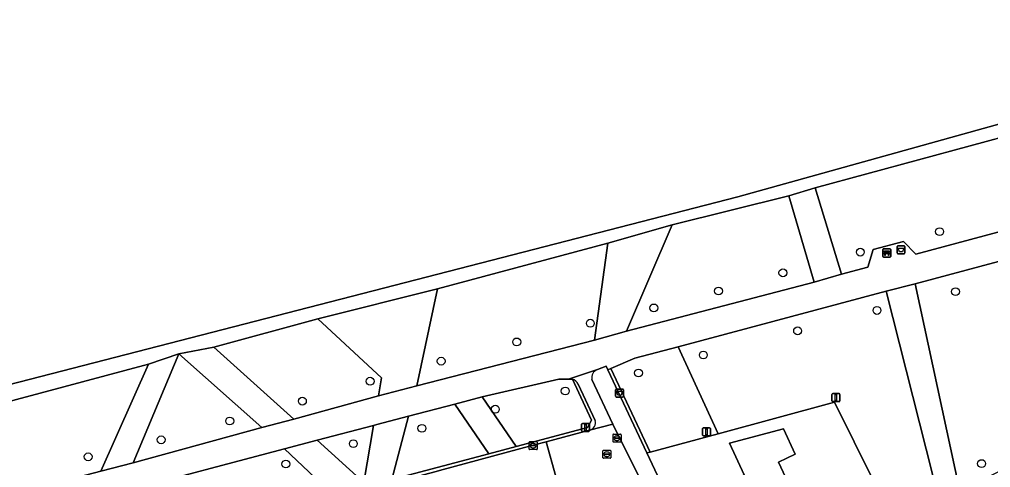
# Model space of a CAD drawing. Extents: x 162879 to 165540, y 384011 to 385181.
# Drawn here: x 163777.7 to 163898.7, y 384444.9 to 384500.8 of the extents above; entities that cross this region are included whole.
import ezdxf

# ---------------------------------------------------------------- set-up
doc = ezdxf.new("R2010")
doc.units = 0
for name, color, linetype in [('IMGEO_Afvalbak', 7, 'Continuous'), ('IMGEO_Bank', 7, 'Continuous'), ('IMGEO_Boom', 7, 'Continuous'), ('IMGEO_Bouwland', 7, 'Continuous'), ('IMGEO_Erf', 7, 'Continuous'), ('IMGEO_Fietspad_open', 7, 'Continuous'), ('IMGEO_Groenvoorziening', 7, 'Continuous'), ('IMGEO_Haag', 7, 'Continuous'), ('IMGEO_Kolk', 7, 'Continuous'), ('IMGEO_Lichtmast', 7, 'Continuous'), ('IMGEO_Loofbos', 7, 'Continuous'), ('IMGEO_Pand', 7, 'Continuous'), ('IMGEO_Rijbaan_lokaal_gesloten', 7, 'Continuous'), ('IMGEO_Rijbaan_lokaal_open', 7, 'Continuous'), ('IMGEO_Rioolput', 7, 'Continuous'), ('IMGEO_Voetpad_halfverhard', 7, 'Continuous'), ('IMGEO_Voetpad_open', 7, 'Continuous')]:
    doc.layers.add(name, color=color, linetype=linetype)

msp = doc.modelspace()

# ---------------------------------------------------------------- linework, layer by layer
at = {"layer": 'IMGEO_Afvalbak'}
for p, q in [((163887.01, 384471.69), (163887.01, 384472.49)), ((163887.01, 384472.49), (163887.01, 384471.69)), ((163887.11, 384472.59), (163887.9, 384472.59)), ((163887.9, 384472.59), (163887.11, 384472.59)), ((163888, 384472.49), (163888, 384471.69)), ((163888, 384471.69), (163888, 384472.49)), ((163887.9, 384471.59), (163887.11, 384471.59)), ((163887.11, 384471.59), (163887.9, 384471.59)), ((163851.93, 384453.83), (163851.93, 384454.63)), ((163851.93, 384454.63), (163851.93, 384453.83)), ((163852.03, 384454.73), (163852.82, 384454.73)), ((163852.82, 384454.73), (163852.03, 384454.73)), ((163852.82, 384453.73), (163852.03, 384453.73)), ((163852.03, 384453.73), (163852.82, 384453.73)), ((163852.92, 384454.63), (163852.92, 384453.83)), ((163852.92, 384453.83), (163852.92, 384454.63))]:
    msp.add_line(p, q, dxfattribs=at)
for points in [[(163887.15, 384472.31), (163887.85, 384472.31), (163887.7, 384471.84), (163887.3, 384471.84), (163887.15, 384472.31)], [(163852.07, 384454.45), (163852.78, 384454.45), (163852.63, 384453.98), (163852.22, 384453.98), (163852.07, 384454.45)]]:
    msp.add_lwpolyline(points, dxfattribs=at)
for centre, start, end in [((163887.11, 384472.49), 90, 180), ((163887.11, 384472.49), 90, 180), ((163887.9, 384472.49), 0, 90), ((163887.9, 384472.49), 360, 90), ((163887.11, 384471.69), 180, 270), ((163887.11, 384471.69), 180, 270), ((163887.9, 384471.69), 270, 0), ((163887.9, 384471.69), 270, 0), ((163852.03, 384454.63), 90, 180), ((163852.03, 384454.63), 90, 180), ((163852.03, 384453.83), 180, 270), ((163852.03, 384453.83), 180, 270), ((163852.82, 384454.63), 0, 90), ((163852.82, 384454.63), 360, 90), ((163852.82, 384453.83), 270, 0), ((163852.82, 384453.83), 270, 0)]:
    msp.add_arc(centre, 0.1, start, end, dxfattribs=at)
at = {"layer": 'IMGEO_Bank'}
for p, q in [((163885.23, 384471.26), (163885.23, 384472.11)), ((163885.23, 384472.11), (163885.23, 384471.26)), ((163885.3, 384472.19), (163886.14, 384472.19)), ((163886.14, 384472.19), (163885.3, 384472.19)), ((163886.23, 384472.12), (163886.23, 384471.27)), ((163886.23, 384471.27), (163886.23, 384472.12)), ((163886.15, 384471.19), (163885.31, 384471.19)), ((163885.31, 384471.19), (163886.15, 384471.19)), ((163885.92, 384471.59), (163885.53, 384471.59)), ((163885.54, 384471.7), (163885.54, 384471.8)), ((163885.58, 384471.8), (163885.58, 384471.7)), ((163885.87, 384471.81), (163885.59, 384471.81)), ((163885.59, 384471.69), (163885.87, 384471.69)), ((163885.87, 384471.7), (163885.87, 384471.8)), ((163885.92, 384471.8), (163885.92, 384471.7))]:
    msp.add_line(p, q, dxfattribs=at)
for points in [[(163885.53, 384471.81), (163885.44, 384471.81), (163885.44, 384471.97), (163886.01, 384471.97), (163886.01, 384471.81), (163885.92, 384471.81)], [(163885.47, 384471.59), (163885.33, 384471.59), (163885.44, 384471.69), (163885.53, 384471.69)], [(163885.52, 384471.58), (163885.52, 384471.37), (163885.48, 384471.37), (163885.48, 384471.58)], [(163885.92, 384471.69), (163886.01, 384471.69), (163886.12, 384471.59), (163885.98, 384471.59)], [(163885.97, 384471.58), (163885.97, 384471.37), (163885.93, 384471.37), (163885.93, 384471.58)]]:
    msp.add_lwpolyline(points, dxfattribs=at)
for centre, radius, start, end in [((163885.31, 384472.11), 0.0779, 92.4484, 184.2845), ((163885.31, 384472.11), 0.0779, 92.4484, 184.2845), ((163886.15, 384472.11), 0.0779, 2.4484, 94.2845), ((163886.15, 384472.11), 0.0779, 2.4484, 94.2845), ((163885.31, 384471.27), 0.0779, 182.4484, 274.2845), ((163885.31, 384471.27), 0.0779, 182.4484, 274.2845), ((163885.47, 384471.58), 0.00671, 2.8957, 87.1043), ((163885.53, 384471.58), 0.00671, 92.8957, 177.1043), ((163885.53, 384471.8), 0.00671, 2.8957, 87.1043), ((163885.53, 384471.7), 0.00671, 272.8957, 357.1043), ((163885.59, 384471.8), 0.00671, 92.8957, 177.1043), ((163885.59, 384471.7), 0.00671, 182.8957, 267.1043), ((163885.87, 384471.8), 0.00671, 2.8957, 87.1043), ((163885.87, 384471.7), 0.00671, 272.8957, 357.1043), ((163885.92, 384471.8), 0.00671, 92.8957, 177.1043), ((163885.92, 384471.7), 0.00671, 182.8957, 267.1043), ((163885.92, 384471.58), 0.00671, 2.8957, 87.1043), ((163885.98, 384471.58), 0.00671, 92.8957, 177.1043), ((163886.15, 384471.27), 0.0779, 272.4484, 4.2845), ((163886.15, 384471.27), 0.0779, 272.4484, 4.2845)]:
    msp.add_arc(centre, radius, start, end, dxfattribs=at)
at = {"layer": 'IMGEO_Boom'}
for centre in [(163892.31, 384474.35), (163882.44, 384471.8), (163872.79, 384469.22), (163864.77, 384466.95), (163894.3, 384466.87), (163856.71, 384464.84), (163884.51, 384464.53), (163848.79, 384462.93), (163874.62, 384461.98), (163839.63, 384460.6), (163830.21, 384458.2), (163862.88, 384458.97), (163821.36, 384455.7), (163854.8, 384456.73), (163845.67, 384454.48), (163812.92, 384453.22), (163836.95, 384452.21), (163803.87, 384450.74), (163827.81, 384449.83), (163795.32, 384448.4), (163819.27, 384447.91), (163786.23, 384446.28), (163810.86, 384445.38), (163897.54, 384445.43)]:
    msp.add_circle(centre, 0.489, dxfattribs=at)
at = {"layer": 'IMGEO_Bouwland'}
msp.add_lwpolyline([(163855.9, 384531.37), (163814.84, 384522.96), (163804.4, 384520.54), (163798.34, 384518.81), (163772.69, 384510.79), (163770.07, 384507.96), (163751.31, 384502.05), (163747.44, 384499.92), (163747.44, 384482.01), (163749.38, 384469.46), (163749.65, 384464.66), (163751.68, 384456.63), (163754.82, 384449.71), (163867.19, 384478.71), (163950.52, 384501.91), (163952.67, 384505.67), (163941.08, 384511.88)], dxfattribs=at)
at = {"layer": 'IMGEO_Erf'}
for points in [[(163899.92, 384411.03), (163896.51, 384409.43), (163895.41, 384411.79), (163894.67, 384411.45), (163892.95, 384415.07), (163895.28, 384416.18), (163897.01, 384412.54), (163898.82, 384413.39), (163896.91, 384417.5), (163886.58, 384438.24), (163879.22, 384453.09), (163864.72, 384449.16), (163856.23, 384446.86), (163855.83, 384446.76), (163856.49, 384445.36), (163879.87, 384395.65), (163899.15, 384354.42)], [(163867.98, 384444.01), (163866.13, 384447.99), (163872.85, 384449.76), (163874.33, 384446.61), (163872.22, 384445.63), (163874.59, 384440.56)]]:
    msp.add_lwpolyline(points, dxfattribs=at)
at = {"layer": 'IMGEO_Fietspad_open'}
for points in [[(163849.69, 384457.15), (163849.58, 384457.12), (163846.08, 384455.94), (163846.56, 384455.94)], [(163847.29, 384455.34), (163849.41, 384450.81)], [(163848.71, 384449.59), (163851.6, 384450.36), (163849, 384455.9)]]:
    msp.add_lwpolyline(points, dxfattribs=at)
for centre, radius, start, end in [((163850.03, 384456.15), 1.06, 108.7486, 193.6088), ((163846.33, 384454.93), 1.04, 23.3387, 77.0813), ((163848.43, 384450.56), 1.01, 286.393, 14.1982)]:
    msp.add_arc(centre, radius, start, end, dxfattribs=at)
at = {"layer": 'IMGEO_Groenvoorziening'}
for points in [[(163758.48, 384448.39), (163793.76, 384457.81), (163797.52, 384459.11), (163801.89, 384459.93), (163814.85, 384463.47), (163829.74, 384467.22), (163850.98, 384472.9), (163859, 384475.19), (163873.53, 384478.83), (163876.81, 384479.82), (163902.57, 384486.79), (163905.86, 384487.66), (163932.7, 384494.84), (163936.29, 384495.78), (163938.31, 384496.34), (163943.14, 384497.67), (163949.15, 384499.51), (163950.52, 384501.91), (163867.19, 384478.71), (163754.82, 384449.71)], [(163846.56, 384455.94), (163848.96, 384450.83), (163848.45, 384449.93), (163839.54, 384447.56), (163836.13, 384446.66), (163824.08, 384443.45), (163816.79, 384441.51), (163786.86, 384433.54), (163782.65, 384432.43), (163775.56, 384430.54), (163773.37, 384437.23)], [(163849.41, 384450.81), (163847.29, 384455.34)], [(163773.08, 384436.83), (163775.3, 384430.06), (163777.69, 384430.71), (163782.36, 384431.95), (163812.6, 384439.96), (163829.59, 384444.46), (163830.02, 384444.58), (163841.66, 384447.71), (163843.29, 384448.14), (163848.71, 384449.59)]]:
    msp.add_lwpolyline(points, dxfattribs=at)
for points in [[(163880.1, 384469.03), (163876.81, 384479.82), (163873.53, 384478.83), (163876.67, 384468.04)], [(163853.3, 384461.93), (163859, 384475.19), (163850.98, 384472.9), (163849.33, 384460.82)], [(163827.16, 384455.14), (163829.74, 384467.22), (163814.85, 384463.47), (163822.77, 384456.11), (163822.42, 384453.88)], [(163894.84, 384442), (163889.27, 384467.84), (163885.67, 384466.93), (163892.3, 384440.65)], [(163811.86, 384450.96), (163801.89, 384459.93), (163797.52, 384459.11), (163807.87, 384449.92)], [(163864.72, 384449.16), (163859.73, 384460.01), (163854.33, 384458.57), (163851.36, 384457.29), (163856.23, 384446.86)], [(163791.82, 384445.53), (163797.52, 384459.11), (163793.76, 384457.81), (163787.79, 384444.48)], [(163856.23, 384446.86), (163851.36, 384457.29), (163850.99, 384457.13), (163855.83, 384446.76)], [(163846.56, 384455.94), (163846.08, 384455.94), (163844.88, 384455.95), (163835.32, 384453.75), (163839.54, 384447.56), (163848.45, 384449.93), (163848.96, 384450.83)], [(163839.54, 384447.56), (163835.32, 384453.75), (163831.9, 384452.86), (163836.13, 384446.66)], [(163836.13, 384446.66), (163831.9, 384452.86), (163826.16, 384451.35), (163824.08, 384443.45)], [(163826.16, 384451.35), (163822.18, 384450.3), (163821.79, 384450.2), (163820.56, 384443.08), (163814.76, 384448.34), (163810.69, 384447.26), (163816.79, 384441.51), (163824.08, 384443.45)], [(163821.79, 384450.2), (163814.76, 384448.34), (163820.56, 384443.08)], [(163816.79, 384441.51), (163810.69, 384447.26), (163790.3, 384441.85), (163786.86, 384433.54)]]:
    msp.add_lwpolyline(points, close=True, dxfattribs=at)
for centre, radius, start, end in [((163846.33, 384454.93), 1.04, 23.3387, 77.0813), ((163848.43, 384450.56), 1.01, 286.393, 14.1982)]:
    msp.add_arc(centre, radius, start, end, dxfattribs=at)
at = {"layer": 'IMGEO_Haag'}
msp.add_lwpolyline([(163856.23, 384446.86), (163851.36, 384457.29), (163850.99, 384457.13), (163855.83, 384446.76)], close=True, dxfattribs=at)
for points in [[(163846.56, 384455.94), (163848.96, 384450.83), (163848.45, 384449.93), (163839.54, 384447.56), (163836.13, 384446.66), (163824.08, 384443.45), (163816.79, 384441.51), (163786.86, 384433.54), (163782.65, 384432.43), (163775.56, 384430.54), (163773.37, 384437.23)], [(163849.41, 384450.81), (163847.29, 384455.34)], [(163773.08, 384436.83), (163775.3, 384430.06), (163777.69, 384430.71), (163782.36, 384431.95), (163812.6, 384439.96), (163829.59, 384444.46), (163830.02, 384444.58), (163841.66, 384447.71), (163843.29, 384448.14), (163848.71, 384449.59)]]:
    msp.add_lwpolyline(points, dxfattribs=at)
for centre, radius, start, end in [((163846.33, 384454.93), 1.04, 23.3387, 77.0813), ((163848.43, 384450.56), 1.01, 286.393, 14.1982)]:
    msp.add_arc(centre, radius, start, end, dxfattribs=at)
at = {"layer": 'IMGEO_Kolk'}
for p, q in [((163841.17, 384447.25), (163841.17, 384448.1)), ((163841.25, 384448.18), (163842.1, 384448.18)), ((163841.43, 384447.67), (163841.43, 384447.68)), ((163841.47, 384447.72), (163841.87, 384447.72)), ((163841.66, 384447.95), (163841.68, 384447.95)), ((163841.91, 384447.68), (163841.91, 384447.67)), ((163842.17, 384448.1), (163842.17, 384447.25)), ((163842.1, 384447.17), (163841.25, 384447.17)), ((163841.87, 384447.63), (163841.47, 384447.63)), ((163841.68, 384447.4), (163841.66, 384447.4))]:
    msp.add_line(p, q, dxfattribs=at)
for points in [[(163841.17, 384447.25), (163841.17, 384448.1)], [(163841.25, 384448.18), (163842.1, 384448.18)], [(163842.17, 384448.1), (163842.17, 384447.25)], [(163842.1, 384447.17), (163841.25, 384447.17)]]:
    msp.add_lwpolyline(points, dxfattribs=at)
for centre, radius, start, end in [((163841.25, 384448.1), 0.0765, 91.552, 178.448), ((163841.25, 384448.1), 0.0765, 91.552, 178.448), ((163841.47, 384447.68), 0.0403, 85.8775, 175.7526), ((163841.88, 384447.68), 0.0386, 1.7309, 96.639), ((163842.1, 384448.1), 0.0765, 1.552, 88.448), ((163842.1, 384448.1), 0.0765, 1.552, 88.448), ((163841.25, 384447.25), 0.0765, 181.552, 268.448), ((163841.25, 384447.25), 0.0765, 181.552, 268.448), ((163841.47, 384447.67), 0.0366, 178.938, 274.7102), ((163841.87, 384447.67), 0.043, 264.8664, 352.4533), ((163842.1, 384447.25), 0.0765, 271.552, 358.448), ((163842.1, 384447.25), 0.0765, 271.552, 358.448)]:
    msp.add_arc(centre, radius, start, end, dxfattribs=at)
for centre, major_axis, ratio, start_param, end_param in [((163841.66, 384447.67), (-0.387, 0.002), 0.722429, 4.712389, 7.853982), ((163841.68, 384447.67), (-0.39, 0.002), 0.717154, 1.570796, 4.712389)]:
    msp.add_ellipse(centre, major_axis=major_axis, ratio=ratio, start_param=start_param, end_param=end_param, dxfattribs=at)
at = {"layer": 'IMGEO_Lichtmast'}
for p, q in [((163878.9, 384453.26), (163878.9, 384454.06)), ((163878.9, 384454.06), (163878.9, 384453.26)), ((163879, 384454.16), (163879.79, 384454.16)), ((163879.79, 384454.16), (163879, 384454.16)), ((163879.89, 384454.06), (163879.89, 384453.26)), ((163879.89, 384453.26), (163879.89, 384454.06)), ((163879.79, 384453.16), (163879, 384453.16)), ((163879, 384453.16), (163879.79, 384453.16)), ((163847.71, 384449.53), (163847.71, 384450.33)), ((163847.71, 384450.33), (163847.71, 384449.53)), ((163847.81, 384450.43), (163848.59, 384450.43)), ((163848.59, 384450.43), (163847.81, 384450.43)), ((163848.69, 384450.33), (163848.69, 384449.53)), ((163848.69, 384449.53), (163848.69, 384450.33)), ((163848.59, 384449.43), (163847.81, 384449.43)), ((163847.81, 384449.43), (163848.59, 384449.43)), ((163862.77, 384448.99), (163862.77, 384449.79)), ((163862.77, 384449.79), (163862.77, 384448.99)), ((163862.87, 384449.89), (163863.66, 384449.89)), ((163863.66, 384449.89), (163862.87, 384449.89)), ((163863.66, 384448.89), (163862.87, 384448.89)), ((163862.87, 384448.89), (163863.66, 384448.89)), ((163863.76, 384449.79), (163863.76, 384448.99)), ((163863.76, 384448.99), (163863.76, 384449.79))]:
    msp.add_line(p, q, dxfattribs=at)
for points in [[(163879.32, 384454.03), (163879.47, 384454.03), (163879.47, 384453.28), (163879.32, 384453.28), (163879.32, 384454.03)], [(163848.12, 384450.31), (163848.28, 384450.31), (163848.28, 384449.56), (163848.12, 384449.56), (163848.12, 384450.31)], [(163863.19, 384449.77), (163863.34, 384449.77), (163863.34, 384449.02), (163863.19, 384449.02), (163863.19, 384449.77)]]:
    msp.add_lwpolyline(points, dxfattribs=at)
for centre, start, end in [((163879, 384454.06), 90, 180), ((163879, 384454.06), 90, 180), ((163879.79, 384454.06), 0, 90), ((163879.79, 384454.06), 360, 90), ((163879, 384453.26), 180, 270), ((163879, 384453.26), 180, 270), ((163879.79, 384453.26), 270, 0), ((163879.79, 384453.26), 270, 0), ((163847.81, 384450.33), 90, 180), ((163847.81, 384450.33), 90, 180), ((163848.59, 384450.33), 0, 90), ((163848.59, 384450.33), 360, 90), ((163847.81, 384449.53), 180, 270), ((163847.81, 384449.53), 180, 270), ((163848.59, 384449.53), 270, 0), ((163848.59, 384449.53), 270, 0), ((163862.87, 384449.79), 90, 180), ((163862.87, 384449.79), 90, 180), ((163862.87, 384448.99), 180, 270), ((163862.87, 384448.99), 180, 270), ((163863.66, 384449.79), 0, 90), ((163863.66, 384449.79), 360, 90), ((163863.66, 384448.99), 270, 0), ((163863.66, 384448.99), 270, 0)]:
    msp.add_arc(centre, 0.1, start, end, dxfattribs=at)
at = {"layer": 'IMGEO_Loofbos'}
for points in [[(163912.09, 384477.65), (163902.57, 384486.79), (163876.81, 384479.82), (163880.1, 384469.03), (163883.37, 384469.92), (163884.05, 384472.11), (163887.8, 384473.12), (163889.34, 384471.54)], [(163922.32, 384455.92), (163922.1, 384461.98), (163933.36, 384469.48), (163938.96, 384474.25), (163944.93, 384476.2), (163943.49, 384482.41), (163889.27, 384467.84), (163894.84, 384442)], [(163876.67, 384468.04), (163873.53, 384478.83), (163859, 384475.19), (163853.3, 384461.93)], [(163849.33, 384460.82), (163850.98, 384472.9), (163829.74, 384467.22), (163827.16, 384455.14)], [(163892.3, 384440.65), (163885.67, 384466.93), (163859.73, 384460.01), (163864.72, 384449.16), (163879.22, 384453.09), (163886.58, 384438.24)], [(163822.42, 384453.88), (163822.77, 384456.11), (163814.85, 384463.47), (163801.89, 384459.93), (163811.86, 384450.96)], [(163807.87, 384449.92), (163797.52, 384459.11), (163791.82, 384445.53)], [(163787.79, 384444.48), (163793.76, 384457.81), (163758.48, 384448.39), (163767.73, 384439.25)]]:
    msp.add_lwpolyline(points, close=True, dxfattribs=at)
at = {"layer": 'IMGEO_Pand'}
msp.add_lwpolyline([(163874.59, 384440.56), (163872.22, 384445.63), (163874.33, 384446.61), (163872.85, 384449.76), (163866.13, 384447.99), (163867.98, 384444.01), (163861.85, 384441.15), (163864.35, 384435.81)], close=True, dxfattribs=at)
at = {"layer": 'IMGEO_Rijbaan_lokaal_gesloten'}
msp.add_lwpolyline([(163886.82, 384375.78), (163884.28, 384381.25), (163877.91, 384394.83), (163871.75, 384407.93), (163869.59, 384412.54), (163867.03, 384417.98), (163863.09, 384426.35), (163857.23, 384438.83), (163855.61, 384442.24), (163851.6, 384450.36), (163848.71, 384449.59), (163843.29, 384448.14), (163844.49, 384443.83)], dxfattribs=at)
at = {"layer": 'IMGEO_Rijbaan_lokaal_open'}
msp.add_lwpolyline([(163816.69, 384436.42), (163827.86, 384439.39), (163828.08, 384439.44), (163833.9, 384440.99), (163844.49, 384443.83), (163843.29, 384448.14), (163841.66, 384447.71), (163830.02, 384444.58), (163829.59, 384444.46), (163812.6, 384439.96), (163782.36, 384431.95), (163785.01, 384423.71)], dxfattribs=at)
at = {"layer": 'IMGEO_Rioolput'}
for p, q in [((163851.62, 384448.18), (163851.62, 384449.03)), ((163851.69, 384449.1), (163852.54, 384449.1)), ((163852.62, 384449.03), (163852.62, 384448.18)), ((163852.54, 384448.1), (163851.69, 384448.1)), ((163851.87, 384448.6), (163851.87, 384448.61)), ((163852.31, 384448.56), (163851.91, 384448.56)), ((163851.92, 384448.65), (163852.31, 384448.65)), ((163852.1, 384448.88), (163852.13, 384448.88)), ((163852.13, 384448.32), (163852.1, 384448.32)), ((163852.36, 384448.61), (163852.36, 384448.6)), ((163850.35, 384446.17), (163850.35, 384447.03)), ((163850.42, 384447.1), (163851.28, 384447.1)), ((163850.61, 384446.59), (163850.61, 384446.61)), ((163850.65, 384446.64), (163851.05, 384446.64)), ((163851.05, 384446.56), (163850.65, 384446.56)), ((163850.84, 384446.88), (163850.86, 384446.88)), ((163851.09, 384446.61), (163851.09, 384446.59)), ((163851.35, 384447.03), (163851.35, 384446.17)), ((163851.28, 384446.1), (163850.42, 384446.1)), ((163850.86, 384446.32), (163850.83, 384446.32))]:
    msp.add_line(p, q, dxfattribs=at)
for points in [[(163851.62, 384448.18), (163851.62, 384449.03)], [(163851.69, 384449.1), (163852.54, 384449.1)], [(163852.62, 384449.03), (163852.62, 384448.18)], [(163852.54, 384448.1), (163851.69, 384448.1)], [(163850.35, 384446.17), (163850.35, 384447.03)], [(163850.42, 384447.1), (163851.28, 384447.1)], [(163851.35, 384447.03), (163851.35, 384446.17)], [(163851.28, 384446.1), (163850.42, 384446.1)]]:
    msp.add_lwpolyline(points, dxfattribs=at)
for centre, radius, start, end in [((163851.69, 384449.03), 0.0765, 91.552, 178.448), ((163851.69, 384449.03), 0.0765, 91.552, 178.448), ((163852.54, 384449.03), 0.0765, 1.552, 88.448), ((163852.54, 384449.03), 0.0765, 1.552, 88.448), ((163851.69, 384448.18), 0.0765, 181.552, 268.448), ((163851.69, 384448.18), 0.0765, 181.552, 268.448), ((163851.91, 384448.61), 0.0403, 85.8775, 175.7526), ((163851.91, 384448.6), 0.0366, 178.938, 274.7102), ((163852.32, 384448.61), 0.0386, 1.7309, 96.639), ((163852.32, 384448.6), 0.043, 264.8664, 352.4533), ((163852.54, 384448.18), 0.0765, 271.552, 358.448), ((163852.54, 384448.18), 0.0765, 271.552, 358.448), ((163850.43, 384447.02), 0.0765, 91.552, 178.448), ((163850.43, 384447.02), 0.0765, 91.552, 178.448), ((163850.65, 384446.6), 0.0403, 85.8775, 175.7526), ((163850.64, 384446.59), 0.0366, 178.938, 274.7102), ((163851.05, 384446.6), 0.0386, 1.7309, 96.639), ((163851.05, 384446.6), 0.043, 264.8664, 352.4533), ((163851.27, 384447.02), 0.0765, 1.552, 88.448), ((163851.27, 384447.02), 0.0765, 1.552, 88.448), ((163850.43, 384446.18), 0.0765, 181.552, 268.448), ((163850.43, 384446.18), 0.0765, 181.552, 268.448), ((163851.27, 384446.18), 0.0765, 271.552, 358.448), ((163851.27, 384446.18), 0.0765, 271.552, 358.448)]:
    msp.add_arc(centre, radius, start, end, dxfattribs=at)
for centre, major_axis, ratio, start_param, end_param in [((163852.1, 384448.6), (-0.387, 0.002), 0.722429, 4.712389, 7.853982), ((163852.13, 384448.6), (-0.39, 0.002), 0.717154, 1.570796, 4.712389), ((163850.84, 384446.6), (-0.387, 0.002), 0.722429, 4.712389, 7.853982), ((163850.86, 384446.6), (-0.39, 0.002), 0.717154, 1.570796, 4.712389)]:
    msp.add_ellipse(centre, major_axis=major_axis, ratio=ratio, start_param=start_param, end_param=end_param, dxfattribs=at)
at = {"layer": 'IMGEO_Voetpad_halfverhard'}
for points in [[(163982.76, 384495.17), (163962.81, 384490.89), (163952.06, 384488.31), (163948.61, 384487.3), (163933.62, 384483.4), (163930.97, 384483.09), (163915.93, 384478.65), (163912.09, 384477.65), (163889.34, 384471.54), (163887.8, 384473.12), (163884.05, 384472.11), (163883.37, 384469.92), (163880.1, 384469.03), (163876.67, 384468.04), (163853.3, 384461.93), (163849.33, 384460.82), (163827.16, 384455.14), (163822.42, 384453.88), (163811.86, 384450.96), (163807.87, 384449.92), (163791.82, 384445.53), (163787.79, 384444.48), (163767.73, 384439.25), (163768.36, 384438.63)], [(163885.67, 384466.93), (163889.27, 384467.84), (163943.49, 384482.41), (163954.87, 384485.47), (163977.78, 384489.8), (163987.27, 384492.71)], [(163773.95, 384437.52), (163786.21, 384440.77), (163790.3, 384441.85), (163810.69, 384447.26), (163814.76, 384448.34), (163821.79, 384450.2), (163822.18, 384450.3), (163826.16, 384451.35), (163831.9, 384452.86), (163835.32, 384453.75), (163844.88, 384455.95), (163846.08, 384455.94), (163849.58, 384457.12), (163849.69, 384457.15), (163850.77, 384457.59), (163850.99, 384457.13), (163851.36, 384457.29), (163854.33, 384458.57), (163859.73, 384460.01), (163885.67, 384466.93)]]:
    msp.add_lwpolyline(points, dxfattribs=at)
at = {"layer": 'IMGEO_Voetpad_open'}
for points in [[(163905.67, 384354.21), (163903.1, 384352.95), (163899.15, 384354.42), (163879.87, 384395.65), (163856.49, 384445.36), (163855.83, 384446.76), (163850.99, 384457.13), (163850.77, 384457.59), (163849.69, 384457.15)], [(163849, 384455.9), (163851.6, 384450.36), (163855.61, 384442.24), (163856.02, 384442.43), (163857.62, 384439.03), (163857.23, 384438.83), (163863.09, 384426.35), (163867.03, 384417.98), (163867.43, 384418.16), (163869.99, 384412.73), (163869.59, 384412.54), (163871.75, 384407.93), (163877.91, 384394.83), (163884.28, 384381.25), (163884.69, 384381.44), (163887.24, 384375.98), (163886.82, 384375.78), (163894.16, 384360.17), (163896.75, 384354.53), (163897.21, 384354.74), (163901.05, 384346.56), (163900.59, 384346.35), (163901.98, 384343.39)]]:
    msp.add_lwpolyline(points, dxfattribs=at)
msp.add_arc((163850.03, 384456.15), 1.06, 108.7486, 193.6088, dxfattribs=at)

doc.saveas('drawing.dxf')
